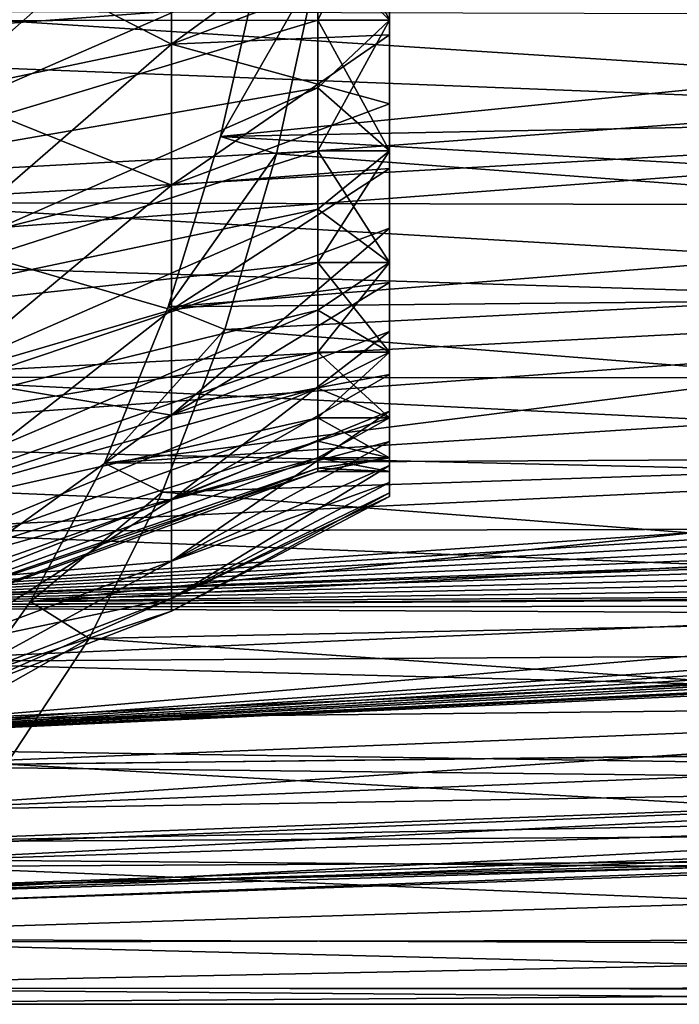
# Model space of a CAD drawing. Header units: millimetres. Extents: x -223 to 138, y -45 to 391.
# Tile 315 of 364: x 114 to 123, y -23 to -9. Entities that reach past the tile are written whole.
import ezdxf

# ---------------------------------------------------------------- set-up
doc = ezdxf.new("R2010")
doc.units = ezdxf.units.MM
doc.header["$LTSCALE"] = 65.185185
for name, color, linetype in [('224', 7, 'CONTINUOUS'), ('225', 7, 'CONTINUOUS'), ('226', 7, 'CONTINUOUS'), ('227', 7, 'CONTINUOUS'), ('229', 7, 'CONTINUOUS'), ('230', 7, 'CONTINUOUS'), ('231', 7, 'CONTINUOUS'), ('453', 7, 'CONTINUOUS'), ('458', 7, 'CONTINUOUS'), ('461', 7, 'CONTINUOUS'), ('464', 7, 'CONTINUOUS'), ('470', 7, 'CONTINUOUS')]:
    doc.layers.add(name, color=color, linetype=linetype)

msp = doc.modelspace()

# ---------------------------------------------------------------- linework, layer by layer
at = {"layer": '224', "color": 7, "linetype": 'CONTINUOUS', "true_color": 0xaaaaaa}
for points in [[(115.953, -7.168, 15.696), (115.953, -9.329, 14.516), (119, -7.105, 13.944), (115.953, -7.168, 15.696)], [(119, -7.105, 13.944), (115.953, -9.329, 14.516), (119, -8.177, 13.344), (119, -7.105, 13.944)], [(112.739, -7.686, 16.829), (112.739, -10.002, 15.564), (115.953, -7.168, 15.696), (112.739, -7.686, 16.829)], [(115.953, -7.168, 15.696), (112.739, -10.002, 15.564), (115.953, -9.329, 14.516), (115.953, -7.168, 15.696)], [(119, -8.177, 13.344), (115.953, -9.329, 14.516), (119, -9.199, 12.661), (119, -8.177, 13.344)], [(115.953, -9.329, 14.516), (115.953, -11.299, 13.04), (119, -9.199, 12.661), (115.953, -9.329, 14.516)], [(119, -9.199, 12.661), (115.953, -11.299, 13.04), (119, -10.164, 11.9), (119, -9.199, 12.661)], [(112.739, -10.002, 15.564), (112.739, -12.116, 13.982), (115.953, -9.329, 14.516), (112.739, -10.002, 15.564)], [(115.953, -9.329, 14.516), (112.739, -12.116, 13.982), (115.953, -11.299, 13.04), (115.953, -9.329, 14.516)], [(119, -10.164, 11.9), (115.953, -11.299, 13.04), (119, -11.066, 11.066), (119, -10.164, 11.9)], [(115.953, -11.299, 13.04), (115.953, -13.04, 11.299), (119, -11.066, 11.066), (115.953, -11.299, 13.04)], [(119, -11.066, 11.066), (115.953, -13.04, 11.299), (119, -11.9, 10.164), (119, -11.066, 11.066)], [(112.739, -12.116, 13.982), (112.739, -13.982, 12.116), (115.953, -11.299, 13.04), (112.739, -12.116, 13.982)], [(115.953, -11.299, 13.04), (112.739, -13.982, 12.116), (115.953, -13.04, 11.299), (115.953, -11.299, 13.04)], [(115.953, -13.04, 11.299), (115.953, -14.516, 9.329), (119, -11.9, 10.164), (115.953, -13.04, 11.299)], [(119, -11.9, 10.164), (115.953, -14.516, 9.329), (119, -12.661, 9.199), (119, -11.9, 10.164)], [(119, -12.661, 9.199), (115.953, -14.516, 9.329), (119, -13.344, 8.177), (119, -12.661, 9.199)], [(112.739, -13.982, 12.116), (112.739, -15.564, 10.002), (115.953, -13.04, 11.299), (112.739, -13.982, 12.116)], [(115.953, -13.04, 11.299), (112.739, -15.564, 10.002), (115.953, -14.516, 9.329), (115.953, -13.04, 11.299)], [(115.953, -14.516, 9.329), (115.953, -15.696, 7.168), (119, -13.344, 8.177), (115.953, -14.516, 9.329)], [(119, -13.344, 8.177), (115.953, -15.696, 7.168), (119, -13.944, 7.105), (119, -13.344, 8.177)], [(119, -13.944, 7.105), (115.953, -15.696, 7.168), (119, -14.459, 5.989), (119, -13.944, 7.105)], [(112.739, -15.564, 10.002), (112.739, -16.829, 7.686), (115.953, -14.516, 9.329), (112.739, -15.564, 10.002)], [(115.953, -14.516, 9.329), (112.739, -16.829, 7.686), (115.953, -15.696, 7.168), (115.953, -14.516, 9.329)], [(115.953, -15.696, 7.168), (115.953, -16.556, 4.861), (119, -14.459, 5.989), (115.953, -15.696, 7.168)], [(119, -14.459, 5.989), (115.953, -16.556, 4.861), (119, -14.884, 4.836), (119, -14.459, 5.989)], [(119, -14.884, 4.836), (115.953, -16.556, 4.861), (119, -15.218, 3.653), (119, -14.884, 4.836)], [(115.953, -16.556, 4.861), (115.953, -17.079, 2.456), (119, -15.218, 3.653), (115.953, -16.556, 4.861)], [(119, -15.218, 3.653), (115.953, -17.079, 2.456), (119, -15.457, 2.448), (119, -15.218, 3.653)], [(119, -15.457, 2.448), (115.953, -17.079, 2.456), (119, -15.602, 1.228), (119, -15.457, 2.448)], [(115.953, -17.079, 2.456), (115.953, -17.255), (119, -15.602, 1.228), (115.953, -17.079, 2.456)], [(119, -15.602, 1.228), (115.953, -17.255), (119, -15.65), (119, -15.602, 1.228)], [(112.739, -16.829, 7.686), (112.739, -17.751, 5.212), (115.953, -15.696, 7.168), (112.739, -16.829, 7.686)], [(115.953, -15.696, 7.168), (112.739, -17.751, 5.212), (115.953, -16.556, 4.861), (115.953, -15.696, 7.168)], [(112.739, -17.751, 5.212), (112.739, -18.313, 2.633), (115.953, -16.556, 4.861), (112.739, -17.751, 5.212)], [(115.953, -16.556, 4.861), (112.739, -18.313, 2.633), (115.953, -17.079, 2.456), (115.953, -16.556, 4.861)], [(112.739, -18.313, 2.633), (112.739, -18.501), (115.953, -17.079, 2.456), (112.739, -18.313, 2.633)], [(115.953, -17.079, 2.456), (112.739, -18.501), (115.953, -17.255), (115.953, -17.079, 2.456)]]:
    msp.add_3dface(points, dxfattribs=at)
at = {"layer": '225', "color": 7, "linetype": 'CONTINUOUS', "true_color": 0xaaaaaa}
for points in [[(119, -8.177, 13.344), (119, -9.199, 12.661), (119, -6.946, 13.632), (119, -8.177, 13.344)], [(119, -6.946, 13.632), (119, -9.199, 12.661), (119, -8.993, 12.378), (119, -6.946, 13.632)], [(119, -8.993, -12.378), (119, -8.177, -13.344), (119, -6.946, -13.632), (119, -8.993, -12.378)], [(119, -9.199, -12.661), (119, -8.177, -13.344), (119, -8.993, -12.378), (119, -9.199, -12.661)], [(119, -9.199, 12.661), (119, -10.164, 11.9), (119, -8.993, 12.378), (119, -9.199, 12.661)], [(119, -10.164, 11.9), (119, -11.066, 11.066), (119, -8.993, 12.378), (119, -10.164, 11.9)], [(119, -8.993, 12.378), (119, -11.066, 11.066), (119, -10.819, 10.819), (119, -8.993, 12.378)], [(119, -10.164, -11.9), (119, -9.199, -12.661), (119, -8.993, -12.378), (119, -10.164, -11.9)], [(119, -10.819, -10.819), (119, -10.164, -11.9), (119, -8.993, -12.378), (119, -10.819, -10.819)], [(119, -11.066, -11.066), (119, -10.164, -11.9), (119, -10.819, -10.819), (119, -11.066, -11.066)], [(119, -11.066, 11.066), (119, -11.9, 10.164), (119, -10.819, 10.819), (119, -11.066, 11.066)], [(119, -11.9, 10.164), (119, -12.661, 9.199), (119, -10.819, 10.819), (119, -11.9, 10.164)], [(119, -10.819, 10.819), (119, -12.661, 9.199), (119, -12.378, 8.993), (119, -10.819, 10.819)], [(119, -11.9, -10.164), (119, -11.066, -11.066), (119, -10.819, -10.819), (119, -11.9, -10.164)], [(119, -12.378, -8.993), (119, -11.9, -10.164), (119, -10.819, -10.819), (119, -12.378, -8.993)], [(119, -12.661, -9.199), (119, -11.9, -10.164), (119, -12.378, -8.993), (119, -12.661, -9.199)], [(119, -12.661, 9.199), (119, -13.344, 8.177), (119, -12.378, 8.993), (119, -12.661, 9.199)], [(119, -13.344, 8.177), (119, -13.944, 7.105), (119, -12.378, 8.993), (119, -13.344, 8.177)], [(119, -12.378, 8.993), (119, -13.944, 7.105), (119, -13.632, 6.946), (119, -12.378, 8.993)], [(119, -13.344, -8.177), (119, -12.661, -9.199), (119, -12.378, -8.993), (119, -13.344, -8.177)], [(119, -13.632, -6.946), (119, -13.344, -8.177), (119, -12.378, -8.993), (119, -13.632, -6.946)], [(119, -13.944, -7.105), (119, -13.344, -8.177), (119, -13.632, -6.946), (119, -13.944, -7.105)], [(119, -13.944, 7.105), (119, -14.459, 5.989), (119, -13.632, 6.946), (119, -13.944, 7.105)], [(119, -14.459, 5.989), (119, -14.884, 4.836), (119, -13.632, 6.946), (119, -14.459, 5.989)], [(119, -13.632, 6.946), (119, -14.884, 4.836), (119, -14.551, 4.728), (119, -13.632, 6.946)], [(119, -14.459, -5.989), (119, -13.944, -7.105), (119, -13.632, -6.946), (119, -14.459, -5.989)], [(119, -14.551, -4.728), (119, -14.459, -5.989), (119, -13.632, -6.946), (119, -14.551, -4.728)], [(119, -14.884, -4.836), (119, -14.459, -5.989), (119, -14.551, -4.728), (119, -14.884, -4.836)], [(119, -14.884, 4.836), (119, -15.218, 3.653), (119, -14.551, 4.728), (119, -14.884, 4.836)], [(119, -15.218, 3.653), (119, -15.457, 2.448), (119, -14.551, 4.728), (119, -15.218, 3.653)], [(119, -14.551, 4.728), (119, -15.457, 2.448), (119, -15.112, 2.393), (119, -14.551, 4.728)], [(119, -15.218, -3.653), (119, -14.884, -4.836), (119, -14.551, -4.728), (119, -15.218, -3.653)], [(119, -15.112, -2.393), (119, -15.218, -3.653), (119, -14.551, -4.728), (119, -15.112, -2.393)], [(119, -15.457, 2.448), (119, -15.602, 1.228), (119, -15.112, 2.393), (119, -15.457, 2.448)], [(119, -15.602, 1.228), (119, -15.65), (119, -15.112, 2.393), (119, -15.602, 1.228)], [(119, -15.65), (119, -15.3), (119, -15.112, 2.393), (119, -15.65)], [(119, -15.457, -2.448), (119, -15.218, -3.653), (119, -15.112, -2.393), (119, -15.457, -2.448)], [(119, -15.602, -1.228), (119, -15.457, -2.448), (119, -15.112, -2.393), (119, -15.602, -1.228)], [(119, -15.3), (119, -15.602, -1.228), (119, -15.112, -2.393), (119, -15.3)], [(119, -15.65), (119, -15.602, -1.228), (119, -15.3), (119, -15.65)]]:
    msp.add_3dface(points, dxfattribs=at)
at = {"layer": '226', "color": 7, "linetype": 'CONTINUOUS', "true_color": 0xaaaaaa}
for points in [[(119, -6.946, 13.632), (119, -8.993, 12.378), (118, -6.946, 13.632), (119, -6.946, 13.632)], [(118, -6.946, 13.632), (119, -8.993, 12.378), (118, -7.994, 13.045), (118, -6.946, 13.632)], [(118, -7.994, 13.045), (119, -8.993, 12.378), (118, -8.993, 12.378), (118, -7.994, 13.045)], [(119, -8.993, 12.378), (119, -10.819, 10.819), (118, -8.993, 12.378), (119, -8.993, 12.378)], [(118, -8.993, 12.378), (119, -10.819, 10.819), (118, -9.937, 11.634), (118, -8.993, 12.378)], [(118, -9.937, 11.634), (119, -10.819, 10.819), (118, -10.819, 10.819), (118, -9.937, 11.634)], [(119, -10.819, 10.819), (119, -12.378, 8.993), (118, -10.819, 10.819), (119, -10.819, 10.819)], [(118, -10.819, 10.819), (119, -12.378, 8.993), (118, -11.634, 9.936), (118, -10.819, 10.819)], [(118, -11.634, 9.936), (119, -12.378, 8.993), (118, -12.378, 8.993), (118, -11.634, 9.936)], [(119, -12.378, 8.993), (119, -13.632, 6.946), (118, -12.378, 8.993), (119, -12.378, 8.993)], [(118, -12.378, 8.993), (119, -13.632, 6.946), (118, -13.045, 7.994), (118, -12.378, 8.993)], [(118, -13.045, 7.994), (119, -13.632, 6.946), (118, -13.632, 6.946), (118, -13.045, 7.994)], [(119, -13.632, 6.946), (119, -14.551, 4.728), (118, -13.632, 6.946), (119, -13.632, 6.946)], [(118, -13.632, 6.946), (119, -14.551, 4.728), (118, -14.135, 5.855), (118, -13.632, 6.946)], [(118, -14.135, 5.855), (119, -14.551, 4.728), (118, -14.551, 4.728), (118, -14.135, 5.855)], [(119, -14.551, 4.728), (119, -15.112, 2.393), (118, -14.551, 4.728), (119, -14.551, 4.728)], [(118, -14.551, 4.728), (119, -15.112, 2.393), (118, -14.877, 3.572), (118, -14.551, 4.728)], [(118, -14.877, 3.572), (119, -15.112, 2.393), (118, -15.112, 2.393), (118, -14.877, 3.572)], [(119, -15.112, 2.393), (119, -15.3), (118, -15.112, 2.393), (119, -15.112, 2.393)], [(118, -15.112, 2.393), (119, -15.3), (118, -15.253, 1.2), (118, -15.112, 2.393)], [(118, -15.253, 1.2), (119, -15.3), (118, -15.3), (118, -15.253, 1.2)]]:
    msp.add_3dface(points, dxfattribs=at)
at = {"layer": '227', "color": 7, "linetype": 'CONTINUOUS', "true_color": 0xaaaaaa}
for points in [[(110.582, -6.576, 16.756), (118, -6.946, 13.632), (110.582, -9, 15.588), (110.582, -6.576, 16.756)], [(118, -6.946, 13.632), (118, -7.994, 13.045), (110.582, -9, 15.588), (118, -6.946, 13.632)], [(118, -7.994, 13.045), (118, -8.993, 12.378), (110.582, -9, 15.588), (118, -7.994, 13.045)], [(118, -8.993, 12.378), (118, -9.937, 11.634), (110.582, -11.223, 14.073), (118, -8.993, 12.378)], [(110.582, -9, 15.588), (118, -8.993, 12.378), (110.582, -11.223, 14.073), (110.582, -9, 15.588)], [(118, -9.937, 11.634), (118, -10.819, 10.819), (110.582, -11.223, 14.073), (118, -9.937, 11.634)], [(118, -10.819, 10.819), (118, -11.634, 9.936), (110.582, -13.195, 12.243), (118, -10.819, 10.819)], [(110.582, -11.223, 14.073), (118, -10.819, 10.819), (110.582, -13.195, 12.243), (110.582, -11.223, 14.073)], [(118, -11.634, 9.936), (118, -12.378, 8.993), (110.582, -13.195, 12.243), (118, -11.634, 9.936)], [(118, -12.378, 8.993), (118, -13.045, 7.994), (110.582, -14.872, 10.14), (118, -12.378, 8.993)], [(110.582, -13.195, 12.243), (118, -12.378, 8.993), (110.582, -14.872, 10.14), (110.582, -13.195, 12.243)], [(118, -13.045, 7.994), (118, -13.632, 6.946), (110.582, -14.872, 10.14), (118, -13.045, 7.994)], [(118, -13.632, 6.946), (118, -14.135, 5.855), (110.582, -16.217, 7.81), (118, -13.632, 6.946)], [(110.582, -14.872, 10.14), (118, -13.632, 6.946), (110.582, -16.217, 7.81), (110.582, -14.872, 10.14)], [(118, -14.135, 5.855), (118, -14.551, 4.728), (110.582, -16.217, 7.81), (118, -14.135, 5.855)], [(118, -14.551, 4.728), (118, -14.877, 3.572), (110.582, -17.2, 5.306), (118, -14.551, 4.728)], [(110.582, -16.217, 7.81), (118, -14.551, 4.728), (110.582, -17.2, 5.306), (110.582, -16.217, 7.81)], [(118, -14.877, 3.572), (118, -15.112, 2.393), (110.582, -17.2, 5.306), (118, -14.877, 3.572)], [(118, -15.112, 2.393), (118, -15.253, 1.2), (110.582, -17.799, 2.683), (118, -15.112, 2.393)], [(110.582, -17.2, 5.306), (118, -15.112, 2.393), (110.582, -17.799, 2.683), (110.582, -17.2, 5.306)], [(118, -15.253, 1.2), (118, -15.3), (110.582, -17.799, 2.683), (118, -15.253, 1.2)], [(110.582, -17.799, 2.683), (118, -15.3), (110.582, -18), (110.582, -17.799, 2.683)]]:
    msp.add_3dface(points, dxfattribs=at)
at = {"layer": '229', "color": 7, "linetype": 'CONTINUOUS', "true_color": 0xaaaaaa}
for points in [[(115.953, -9.329, -14.516), (112.739, -7.686, -16.829), (115.953, -7.168, -15.696), (115.953, -9.329, -14.516)], [(119, -8.177, -13.344), (115.953, -9.329, -14.516), (115.953, -7.168, -15.696), (119, -8.177, -13.344)], [(112.739, -10.002, -15.564), (112.739, -7.686, -16.829), (115.953, -9.329, -14.516), (112.739, -10.002, -15.564)], [(119, -8.177, -13.344), (119, -9.199, -12.661), (115.953, -9.329, -14.516), (119, -8.177, -13.344)], [(119, -9.199, -12.661), (119, -10.164, -11.9), (115.953, -9.329, -14.516), (119, -9.199, -12.661)], [(115.953, -11.299, -13.04), (112.739, -10.002, -15.564), (115.953, -9.329, -14.516), (115.953, -11.299, -13.04)], [(119, -10.164, -11.9), (115.953, -11.299, -13.04), (115.953, -9.329, -14.516), (119, -10.164, -11.9)], [(112.739, -12.116, -13.982), (112.739, -10.002, -15.564), (115.953, -11.299, -13.04), (112.739, -12.116, -13.982)], [(119, -10.164, -11.9), (119, -11.066, -11.066), (115.953, -11.299, -13.04), (119, -10.164, -11.9)], [(119, -11.066, -11.066), (119, -11.9, -10.164), (115.953, -13.04, -11.299), (119, -11.066, -11.066)], [(119, -11.066, -11.066), (115.953, -13.04, -11.299), (115.953, -11.299, -13.04), (119, -11.066, -11.066)], [(115.953, -13.04, -11.299), (112.739, -12.116, -13.982), (115.953, -11.299, -13.04), (115.953, -13.04, -11.299)], [(119, -11.9, -10.164), (119, -12.661, -9.199), (115.953, -13.04, -11.299), (119, -11.9, -10.164)], [(112.739, -13.982, -12.116), (112.739, -12.116, -13.982), (115.953, -13.04, -11.299), (112.739, -13.982, -12.116)], [(119, -12.661, -9.199), (119, -13.344, -8.177), (115.953, -14.516, -9.329), (119, -12.661, -9.199)], [(119, -12.661, -9.199), (115.953, -14.516, -9.329), (115.953, -13.04, -11.299), (119, -12.661, -9.199)], [(115.953, -14.516, -9.329), (112.739, -13.982, -12.116), (115.953, -13.04, -11.299), (115.953, -14.516, -9.329)], [(119, -13.344, -8.177), (119, -13.944, -7.105), (115.953, -14.516, -9.329), (119, -13.344, -8.177)], [(112.739, -15.564, -10.002), (112.739, -13.982, -12.116), (115.953, -14.516, -9.329), (112.739, -15.564, -10.002)], [(119, -13.944, -7.105), (119, -14.459, -5.989), (115.953, -15.696, -7.168), (119, -13.944, -7.105)], [(119, -13.944, -7.105), (115.953, -15.696, -7.168), (115.953, -14.516, -9.329), (119, -13.944, -7.105)], [(115.953, -15.696, -7.168), (112.739, -15.564, -10.002), (115.953, -14.516, -9.329), (115.953, -15.696, -7.168)], [(119, -14.459, -5.989), (119, -14.884, -4.836), (115.953, -15.696, -7.168), (119, -14.459, -5.989)], [(119, -14.884, -4.836), (119, -15.218, -3.653), (115.953, -16.556, -4.861), (119, -14.884, -4.836)], [(119, -14.884, -4.836), (115.953, -16.556, -4.861), (115.953, -15.696, -7.168), (119, -14.884, -4.836)], [(119, -15.218, -3.653), (119, -15.457, -2.448), (115.953, -16.556, -4.861), (119, -15.218, -3.653)], [(119, -15.457, -2.448), (119, -15.602, -1.228), (115.953, -17.079, -2.456), (119, -15.457, -2.448)], [(119, -15.457, -2.448), (115.953, -17.079, -2.456), (115.953, -16.556, -4.861), (119, -15.457, -2.448)], [(112.739, -16.829, -7.686), (112.739, -15.564, -10.002), (115.953, -15.696, -7.168), (112.739, -16.829, -7.686)], [(119, -15.602, -1.228), (119, -15.65), (115.953, -17.079, -2.456), (119, -15.602, -1.228)], [(119, -15.65), (115.953, -17.255), (115.953, -17.079, -2.456), (119, -15.65)], [(115.953, -16.556, -4.861), (112.739, -16.829, -7.686), (115.953, -15.696, -7.168), (115.953, -16.556, -4.861)], [(112.739, -17.751, -5.212), (112.739, -16.829, -7.686), (115.953, -16.556, -4.861), (112.739, -17.751, -5.212)], [(115.953, -17.079, -2.456), (112.739, -17.751, -5.212), (115.953, -16.556, -4.861), (115.953, -17.079, -2.456)], [(115.953, -17.255), (112.739, -18.313, -2.633), (115.953, -17.079, -2.456), (115.953, -17.255)], [(112.739, -18.313, -2.633), (112.739, -17.751, -5.212), (115.953, -17.079, -2.456), (112.739, -18.313, -2.633)], [(115.953, -17.255), (112.739, -18.501), (112.739, -18.313, -2.633), (115.953, -17.255)]]:
    msp.add_3dface(points, dxfattribs=at)
at = {"layer": '230', "color": 7, "linetype": 'CONTINUOUS', "true_color": 0xaaaaaa}
for points in [[(119, -8.993, -12.378), (119, -6.946, -13.632), (118, -8.993, -12.378), (119, -8.993, -12.378)], [(118, -8.993, -12.378), (119, -6.946, -13.632), (118, -7.994, -13.045), (118, -8.993, -12.378)], [(119, -10.819, -10.819), (119, -8.993, -12.378), (118, -10.819, -10.819), (119, -10.819, -10.819)], [(118, -10.819, -10.819), (119, -8.993, -12.378), (118, -9.937, -11.634), (118, -10.819, -10.819)], [(118, -9.937, -11.634), (119, -8.993, -12.378), (118, -8.993, -12.378), (118, -9.937, -11.634)], [(119, -12.378, -8.993), (119, -10.819, -10.819), (118, -12.378, -8.993), (119, -12.378, -8.993)], [(118, -12.378, -8.993), (119, -10.819, -10.819), (118, -11.634, -9.936), (118, -12.378, -8.993)], [(118, -11.634, -9.936), (119, -10.819, -10.819), (118, -10.819, -10.819), (118, -11.634, -9.936)], [(119, -13.632, -6.946), (119, -12.378, -8.993), (118, -13.632, -6.946), (119, -13.632, -6.946)], [(118, -13.632, -6.946), (119, -12.378, -8.993), (118, -13.045, -7.994), (118, -13.632, -6.946)], [(118, -13.045, -7.994), (119, -12.378, -8.993), (118, -12.378, -8.993), (118, -13.045, -7.994)], [(119, -14.551, -4.728), (119, -13.632, -6.946), (118, -14.551, -4.728), (119, -14.551, -4.728)], [(118, -14.551, -4.728), (119, -13.632, -6.946), (118, -14.135, -5.855), (118, -14.551, -4.728)], [(118, -14.135, -5.855), (119, -13.632, -6.946), (118, -13.632, -6.946), (118, -14.135, -5.855)], [(119, -15.112, -2.393), (119, -14.551, -4.728), (118, -15.112, -2.393), (119, -15.112, -2.393)], [(118, -15.112, -2.393), (119, -14.551, -4.728), (118, -14.877, -3.572), (118, -15.112, -2.393)], [(118, -14.877, -3.572), (119, -14.551, -4.728), (118, -14.551, -4.728), (118, -14.877, -3.572)], [(119, -15.3), (119, -15.112, -2.393), (118, -15.3), (119, -15.3)], [(118, -15.3), (119, -15.112, -2.393), (118, -15.253, -1.2), (118, -15.3)], [(118, -15.253, -1.2), (119, -15.112, -2.393), (118, -15.112, -2.393), (118, -15.253, -1.2)]]:
    msp.add_3dface(points, dxfattribs=at)
at = {"layer": '231', "color": 7, "linetype": 'CONTINUOUS', "true_color": 0xaaaaaa}
for points in [[(118, -6.946, -13.632), (118, -5.855, -14.135), (110.582, -9, -15.588), (118, -6.946, -13.632)], [(110.582, -9, -15.588), (118, -5.855, -14.135), (110.582, -6.576, -16.756), (110.582, -9, -15.588)], [(118, -7.994, -13.045), (118, -6.946, -13.632), (110.582, -9, -15.588), (118, -7.994, -13.045)], [(118, -8.993, -12.378), (118, -7.994, -13.045), (110.582, -11.223, -14.073), (118, -8.993, -12.378)], [(110.582, -11.223, -14.073), (118, -7.994, -13.045), (110.582, -9, -15.588), (110.582, -11.223, -14.073)], [(118, -9.937, -11.634), (118, -8.993, -12.378), (110.582, -11.223, -14.073), (118, -9.937, -11.634)], [(118, -10.819, -10.819), (118, -9.937, -11.634), (110.582, -13.195, -12.243), (118, -10.819, -10.819)], [(110.582, -13.195, -12.243), (118, -9.937, -11.634), (110.582, -11.223, -14.073), (110.582, -13.195, -12.243)], [(118, -11.634, -9.936), (118, -10.819, -10.819), (110.582, -13.195, -12.243), (118, -11.634, -9.936)], [(118, -12.378, -8.993), (118, -11.634, -9.936), (110.582, -14.872, -10.14), (118, -12.378, -8.993)], [(110.582, -14.872, -10.14), (118, -11.634, -9.936), (110.582, -13.195, -12.243), (110.582, -14.872, -10.14)], [(118, -13.045, -7.994), (118, -12.378, -8.993), (110.582, -14.872, -10.14), (118, -13.045, -7.994)], [(118, -13.632, -6.946), (118, -13.045, -7.994), (110.582, -16.217, -7.81), (118, -13.632, -6.946)], [(110.582, -16.217, -7.81), (118, -13.045, -7.994), (110.582, -14.872, -10.14), (110.582, -16.217, -7.81)], [(118, -14.135, -5.855), (118, -13.632, -6.946), (110.582, -16.217, -7.81), (118, -14.135, -5.855)], [(118, -14.551, -4.728), (118, -14.135, -5.855), (110.582, -17.2, -5.306), (118, -14.551, -4.728)], [(110.582, -17.2, -5.306), (118, -14.135, -5.855), (110.582, -16.217, -7.81), (110.582, -17.2, -5.306)], [(118, -14.877, -3.572), (118, -14.551, -4.728), (110.582, -17.2, -5.306), (118, -14.877, -3.572)], [(118, -15.112, -2.393), (118, -14.877, -3.572), (110.582, -17.799, -2.683), (118, -15.112, -2.393)], [(110.582, -17.799, -2.683), (118, -14.877, -3.572), (110.582, -17.2, -5.306), (110.582, -17.799, -2.683)], [(118, -15.253, -1.2), (118, -15.112, -2.393), (110.582, -17.799, -2.683), (118, -15.253, -1.2)], [(110.582, -18), (118, -15.3), (118, -15.253, -1.2), (110.582, -18)], [(110.582, -18), (118, -15.253, -1.2), (110.582, -17.799, -2.683), (110.582, -18)]]:
    msp.add_3dface(points, dxfattribs=at)
at = {"layer": '453', "color": 7, "linetype": 'CONTINUOUS', "true_color": 0xaaaaaa}
for points in [[(108.1, -9.451, 20.694), (133.1, -7.59, 21.447), (108.1, -6.409, 21.828), (108.1, -9.451, 20.694)], [(133.1, -10.429, 20.219), (133.1, -7.59, 21.447), (108.1, -9.451, 20.694), (133.1, -10.429, 20.219)], [(108.1, -12.3, 19.139), (133.1, -10.429, 20.219), (108.1, -9.451, 20.694), (108.1, -12.3, 19.139)], [(133.1, -13.075, 18.617), (133.1, -10.429, 20.219), (108.1, -12.3, 19.139), (133.1, -13.075, 18.617)], [(108.1, -14.898, 17.193), (133.1, -13.075, 18.617), (108.1, -12.3, 19.139), (108.1, -14.898, 17.193)], [(133.1, -15.479, 16.672), (133.1, -13.075, 18.617), (108.1, -14.898, 17.193), (133.1, -15.479, 16.672)], [(108.1, -17.193, 14.898), (133.1, -15.479, 16.672), (108.1, -14.898, 17.193), (108.1, -17.193, 14.898)], [(133.106, -15.64, 16.521), (133.1, -15.479, 16.672), (108.1, -17.193, 14.898), (133.106, -15.64, 16.521)], [(133.124, -15.801, 16.368), (133.106, -15.64, 16.521), (108.1, -17.193, 14.898), (133.124, -15.801, 16.368)], [(133.153, -15.961, 16.211), (133.124, -15.801, 16.368), (108.1, -17.193, 14.898), (133.153, -15.961, 16.211)], [(133.195, -16.12, 16.054), (133.153, -15.961, 16.211), (108.1, -17.193, 14.898), (133.195, -16.12, 16.054)], [(133.248, -16.275, 15.896), (133.195, -16.12, 16.054), (108.1, -17.193, 14.898), (133.248, -16.275, 15.896)], [(133.267, -16.322, 15.848), (133.248, -16.275, 15.896), (108.1, -17.193, 14.898), (133.267, -16.322, 15.848)], [(133.313, -16.426, 15.74), (133.267, -16.322, 15.848), (108.1, -17.193, 14.898), (133.313, -16.426, 15.74)], [(133.388, -16.572, 15.586), (133.313, -16.426, 15.74), (108.1, -17.193, 14.898), (133.388, -16.572, 15.586)], [(133.473, -16.711, 15.437), (133.388, -16.572, 15.586), (108.1, -17.193, 14.898), (133.473, -16.711, 15.437)], [(133.566, -16.843, 15.293), (133.473, -16.711, 15.437), (108.1, -17.193, 14.898), (133.566, -16.843, 15.293)], [(133.718, -17.023, 15.092), (133.566, -16.843, 15.293), (108.1, -17.193, 14.898), (133.718, -17.023, 15.092)], [(133.737, -17.043, 15.069), (133.718, -17.023, 15.092), (108.1, -17.193, 14.898), (133.737, -17.043, 15.069)], [(133.882, -17.183, 14.909), (133.737, -17.043, 15.069), (108.1, -17.193, 14.898), (133.882, -17.183, 14.909)], [(134.054, -17.322, 14.748), (133.882, -17.183, 14.909), (108.1, -17.193, 14.898), (134.054, -17.322, 14.748)], [(108.1, -19.138, 12.3), (134.054, -17.322, 14.748), (108.1, -17.193, 14.898), (108.1, -19.138, 12.3)], [(134.229, -17.44, 14.608), (134.054, -17.322, 14.748), (108.1, -19.138, 12.3), (134.229, -17.44, 14.608)], [(134.405, -17.54, 14.489), (134.229, -17.44, 14.608), (108.1, -19.138, 12.3), (134.405, -17.54, 14.489)], [(134.578, -17.62, 14.391), (134.405, -17.54, 14.489), (108.1, -19.138, 12.3), (134.578, -17.62, 14.391)], [(134.582, -17.621, 14.389), (134.578, -17.62, 14.391), (108.1, -19.138, 12.3), (134.582, -17.621, 14.389)], [(134.757, -17.687, 14.308), (134.582, -17.621, 14.389), (108.1, -19.138, 12.3), (134.757, -17.687, 14.308)], [(134.93, -17.739, 14.244), (134.757, -17.687, 14.308), (108.1, -19.138, 12.3), (134.93, -17.739, 14.244)], [(135.271, -17.804, 14.162), (134.93, -17.739, 14.244), (108.1, -19.138, 12.3), (135.271, -17.804, 14.162)], [(135.6, -17.825, 14.137), (135.271, -17.804, 14.162), (108.1, -19.138, 12.3), (135.6, -17.825, 14.137)], [(136.622, -17.825, 14.137), (135.6, -17.825, 14.137), (108.1, -19.138, 12.3), (136.622, -17.825, 14.137)], [(136.622, -19.555, 11.626), (136.622, -17.825, 14.137), (108.1, -19.138, 12.3), (136.622, -19.555, 11.626)], [(108.1, -20.694, 9.451), (136.622, -19.555, 11.626), (108.1, -19.138, 12.3), (108.1, -20.694, 9.451)], [(136.622, -20.934, 8.908), (136.622, -19.555, 11.626), (108.1, -20.694, 9.451), (136.622, -20.934, 8.908)], [(108.1, -21.828, 6.409), (136.622, -20.934, 8.908), (108.1, -20.694, 9.451), (108.1, -21.828, 6.409)], [(136.622, -21.937, 6.029), (136.622, -20.934, 8.908), (108.1, -21.828, 6.409), (136.622, -21.937, 6.029)], [(108.1, -22.518, 3.238), (136.622, -21.937, 6.029), (108.1, -21.828, 6.409), (108.1, -22.518, 3.238)], [(136.622, -22.546, 3.042), (136.622, -21.937, 6.029), (108.1, -22.518, 3.238), (136.622, -22.546, 3.042)], [(108.1, -22.75), (136.622, -22.546, 3.042), (108.1, -22.518, 3.238), (108.1, -22.75)], [(136.622, -22.75, 0), (136.622, -22.546, 3.042), (108.1, -22.75), (136.622, -22.75, 0)]]:
    msp.add_3dface(points, dxfattribs=at)
at = {"layer": '458', "color": 7, "linetype": 'CONTINUOUS', "true_color": 0xaaaaaa}
for points in [[(133.617, -8.929, 18.541), (133.617, -10.289, 17.822), (111.529, -8.869, 19.421), (133.617, -8.929, 18.541)], [(111.529, -8.869, 19.421), (133.617, -10.289, 17.822), (111.529, -11.543, 17.961), (111.529, -8.869, 19.421)], [(133.617, -10.289, 17.822), (133.617, -11.592, 17.003), (111.529, -11.543, 17.961), (133.617, -10.289, 17.822)], [(133.617, -11.592, 17.003), (133.617, -12.831, 16.089), (111.529, -11.543, 17.961), (133.617, -11.592, 17.003)], [(111.529, -11.543, 17.961), (133.617, -12.831, 16.089), (111.529, -13.981, 16.135), (111.529, -11.543, 17.961)], [(133.617, -12.831, 16.089), (133.617, -13.997, 15.085), (111.529, -13.981, 16.135), (133.617, -12.831, 16.089)], [(133.617, -13.997, 15.085), (133.617, -15.085, 13.997), (111.529, -13.981, 16.135), (133.617, -13.997, 15.085)], [(111.529, -13.981, 16.135), (133.617, -15.085, 13.997), (111.529, -16.135, 13.981), (111.529, -13.981, 16.135)], [(133.617, -15.085, 13.997), (133.617, -16.089, 12.831), (111.529, -16.135, 13.981), (133.617, -15.085, 13.997)], [(133.617, -16.089, 12.831), (133.617, -17.003, 11.592), (111.529, -16.135, 13.981), (133.617, -16.089, 12.831)], [(111.529, -16.135, 13.981), (133.617, -17.003, 11.592), (111.529, -17.961, 11.543), (111.529, -16.135, 13.981)], [(133.617, -17.003, 11.592), (133.617, -17.822, 10.289), (111.529, -17.961, 11.543), (133.617, -17.003, 11.592)], [(133.617, -17.822, 10.289), (133.617, -18.541, 8.929), (111.529, -17.961, 11.543), (133.617, -17.822, 10.289)], [(111.529, -17.961, 11.543), (133.617, -18.541, 8.929), (111.529, -19.421, 8.869), (111.529, -17.961, 11.543)], [(133.617, -18.541, 8.929), (133.617, -19.156, 7.518), (111.529, -19.421, 8.869), (133.617, -18.541, 8.929)], [(133.617, -19.156, 7.518), (133.617, -19.664, 6.066), (111.529, -19.421, 8.869), (133.617, -19.156, 7.518)], [(111.529, -19.421, 8.869), (133.617, -19.664, 6.066), (111.529, -20.485, 6.015), (111.529, -19.421, 8.869)], [(133.617, -19.664, 6.066), (133.617, -20.063, 4.579), (111.529, -20.485, 6.015), (133.617, -19.664, 6.066)], [(133.617, -20.063, 4.579), (133.617, -20.349, 3.067), (111.529, -20.485, 6.015), (133.617, -20.063, 4.579)], [(133.617, -20.349, 3.067), (133.617, -20.521, 1.538), (111.529, -21.133, 3.038), (133.617, -20.349, 3.067)], [(111.529, -20.485, 6.015), (133.617, -20.349, 3.067), (111.529, -21.133, 3.038), (111.529, -20.485, 6.015)], [(133.617, -20.521, 1.538), (133.617, -20.579, 0), (111.529, -21.133, 3.038), (133.617, -20.521, 1.538)], [(111.529, -21.133, 3.038), (133.617, -20.579, 0), (111.529, -21.35), (111.529, -21.133, 3.038)]]:
    msp.add_3dface(points, dxfattribs=at)
at = {"layer": '461', "color": 7, "linetype": 'CONTINUOUS', "true_color": 0xaaaaaa}
for points in [[(136.622, -9.451, -20.694), (117.984, -8.262, -21.197), (136.622, -6.409, -21.828), (136.622, -9.451, -20.694)], [(117.422, -10.861, -19.99), (117.984, -8.262, -21.197), (136.622, -9.451, -20.694), (117.422, -10.861, -19.99)], [(136.622, -12.3, -19.139), (117.422, -10.861, -19.99), (136.622, -9.451, -20.694), (136.622, -12.3, -19.139)], [(116.7, -13.319, -18.443), (117.422, -10.861, -19.99), (136.622, -12.3, -19.139), (116.7, -13.319, -18.443)], [(136.622, -14.898, -17.193), (116.7, -13.319, -18.443), (136.622, -12.3, -19.139), (136.622, -14.898, -17.193)], [(115.825, -15.593, -16.566), (116.7, -13.319, -18.443), (136.622, -14.898, -17.193), (115.825, -15.593, -16.566)], [(136.622, -17.193, -14.898), (115.825, -15.593, -16.566), (136.622, -14.898, -17.193), (136.622, -17.193, -14.898)], [(114.802, -17.634, -14.373), (115.825, -15.593, -16.566), (136.622, -17.193, -14.898), (114.802, -17.634, -14.373)], [(136.622, -19.139, -12.3), (114.802, -17.634, -14.373), (136.622, -17.193, -14.898), (136.622, -19.139, -12.3)], [(113.645, -19.394, -11.892), (114.802, -17.634, -14.373), (136.622, -19.139, -12.3), (113.645, -19.394, -11.892)], [(136.622, -20.694, -9.451), (113.645, -19.394, -11.892), (136.622, -19.139, -12.3), (136.622, -20.694, -9.451)], [(112.372, -20.824, -9.16), (113.645, -19.394, -11.892), (136.622, -20.694, -9.451), (112.372, -20.824, -9.16)], [(136.622, -21.828, -6.409), (112.372, -20.824, -9.16), (136.622, -20.694, -9.451), (136.622, -21.828, -6.409)], [(111.003, -21.881, -6.226), (112.372, -20.824, -9.16), (136.622, -21.828, -6.409), (111.003, -21.881, -6.226)], [(109.569, -22.531, -3.15), (111.003, -21.881, -6.226), (136.622, -22.518, -3.238), (109.569, -22.531, -3.15)], [(136.622, -22.518, -3.238), (111.003, -21.881, -6.226), (136.622, -21.828, -6.409), (136.622, -22.518, -3.238)], [(136.622, -22.75, 0), (108.1, -22.75), (109.569, -22.531, -3.15), (136.622, -22.75, 0)], [(136.622, -22.75, 0), (109.569, -22.531, -3.15), (136.622, -22.518, -3.238), (136.622, -22.75, 0)]]:
    msp.add_3dface(points, dxfattribs=at)
at = {"layer": '464', "color": 7, "linetype": 'CONTINUOUS', "true_color": 0xaaaaaa}
for points in [[(116.641, -10.619, -18.316), (133.617, -8.929, -18.541), (117.214, -8.087, -19.544), (116.641, -10.619, -18.316)], [(133.617, -10.289, -17.822), (133.617, -8.929, -18.541), (116.641, -10.619, -18.316), (133.617, -10.289, -17.822)], [(133.617, -11.592, -17.003), (133.617, -10.289, -17.822), (116.641, -10.619, -18.316), (133.617, -11.592, -17.003)], [(115.907, -13, -16.743), (133.617, -11.592, -17.003), (116.641, -10.619, -18.316), (115.907, -13, -16.743)], [(133.617, -12.831, -16.089), (133.617, -11.592, -17.003), (115.907, -13, -16.743), (133.617, -12.831, -16.089)], [(133.617, -13.997, -15.085), (133.617, -12.831, -16.089), (115.017, -15.185, -14.835), (133.617, -13.997, -15.085)], [(115.017, -15.185, -14.835), (133.617, -12.831, -16.089), (115.907, -13, -16.743), (115.017, -15.185, -14.835)], [(133.617, -15.085, -13.997), (133.617, -13.997, -15.085), (115.017, -15.185, -14.835), (133.617, -15.085, -13.997)], [(133.617, -16.089, -12.831), (133.617, -15.085, -13.997), (113.981, -17.121, -12.612), (133.617, -16.089, -12.831)], [(113.981, -17.121, -12.612), (133.617, -15.085, -13.997), (115.017, -15.185, -14.835), (113.981, -17.121, -12.612)], [(133.617, -17.003, -11.592), (133.617, -16.089, -12.831), (113.981, -17.121, -12.612), (133.617, -17.003, -11.592)], [(133.617, -17.822, -10.289), (133.617, -17.003, -11.592), (112.811, -18.757, -10.104), (133.617, -17.822, -10.289)], [(112.811, -18.757, -10.104), (133.617, -17.003, -11.592), (113.981, -17.121, -12.612), (112.811, -18.757, -10.104)], [(133.617, -18.541, -8.929), (133.617, -17.822, -10.289), (112.811, -18.757, -10.104), (133.617, -18.541, -8.929)], [(133.617, -18.541, -8.929), (111.529, -20.044, -7.354), (133.617, -19.156, -7.518), (133.617, -18.541, -8.929)], [(111.529, -20.044, -7.354), (133.617, -18.541, -8.929), (112.811, -18.757, -10.104), (111.529, -20.044, -7.354)], [(133.617, -19.156, -7.518), (111.529, -20.044, -7.354), (133.617, -19.664, -6.066), (133.617, -19.156, -7.518)], [(111.529, -20.044, -7.354), (111.529, -20.766, -4.959), (133.617, -19.664, -6.066), (111.529, -20.044, -7.354)], [(133.617, -19.664, -6.066), (111.529, -20.766, -4.959), (133.617, -20.063, -4.579), (133.617, -19.664, -6.066)], [(111.529, -20.766, -4.959), (111.529, -21.204, -2.497), (133.617, -20.063, -4.579), (111.529, -20.766, -4.959)], [(133.617, -20.063, -4.579), (111.529, -21.204, -2.497), (133.617, -20.349, -3.067), (133.617, -20.063, -4.579)], [(133.617, -20.349, -3.067), (111.529, -21.204, -2.497), (133.617, -20.521, -1.538), (133.617, -20.349, -3.067)], [(111.529, -21.35), (133.617, -20.579, 0), (133.617, -20.521, -1.538), (111.529, -21.35)], [(111.529, -21.204, -2.497), (111.529, -21.35), (133.617, -20.521, -1.538), (111.529, -21.204, -2.497)]]:
    msp.add_3dface(points, dxfattribs=at)
at = {"layer": '470', "color": 7, "linetype": 'CONTINUOUS', "true_color": 0xaaaaaa}
for points in [[(117.984, -8.262, -21.197), (116.641, -10.619, -18.316), (117.214, -8.087, -19.544), (117.984, -8.262, -21.197)], [(117.984, -8.262, -21.197), (117.422, -10.861, -19.99), (116.641, -10.619, -18.316), (117.984, -8.262, -21.197)], [(117.422, -10.861, -19.99), (115.907, -13, -16.743), (116.641, -10.619, -18.316), (117.422, -10.861, -19.99)], [(117.422, -10.861, -19.99), (116.7, -13.319, -18.443), (115.907, -13, -16.743), (117.422, -10.861, -19.99)], [(116.7, -13.319, -18.443), (115.017, -15.185, -14.835), (115.907, -13, -16.743), (116.7, -13.319, -18.443)], [(116.7, -13.319, -18.443), (115.825, -15.593, -16.566), (115.017, -15.185, -14.835), (116.7, -13.319, -18.443)], [(115.825, -15.593, -16.566), (113.981, -17.121, -12.612), (115.017, -15.185, -14.835), (115.825, -15.593, -16.566)], [(115.825, -15.593, -16.566), (114.802, -17.634, -14.373), (113.981, -17.121, -12.612), (115.825, -15.593, -16.566)], [(114.802, -17.634, -14.373), (112.811, -18.757, -10.104), (113.981, -17.121, -12.612), (114.802, -17.634, -14.373)], [(114.802, -17.634, -14.373), (113.645, -19.394, -11.892), (112.811, -18.757, -10.104), (114.802, -17.634, -14.373)]]:
    msp.add_3dface(points, dxfattribs=at)

doc.saveas('drawing.dxf')
